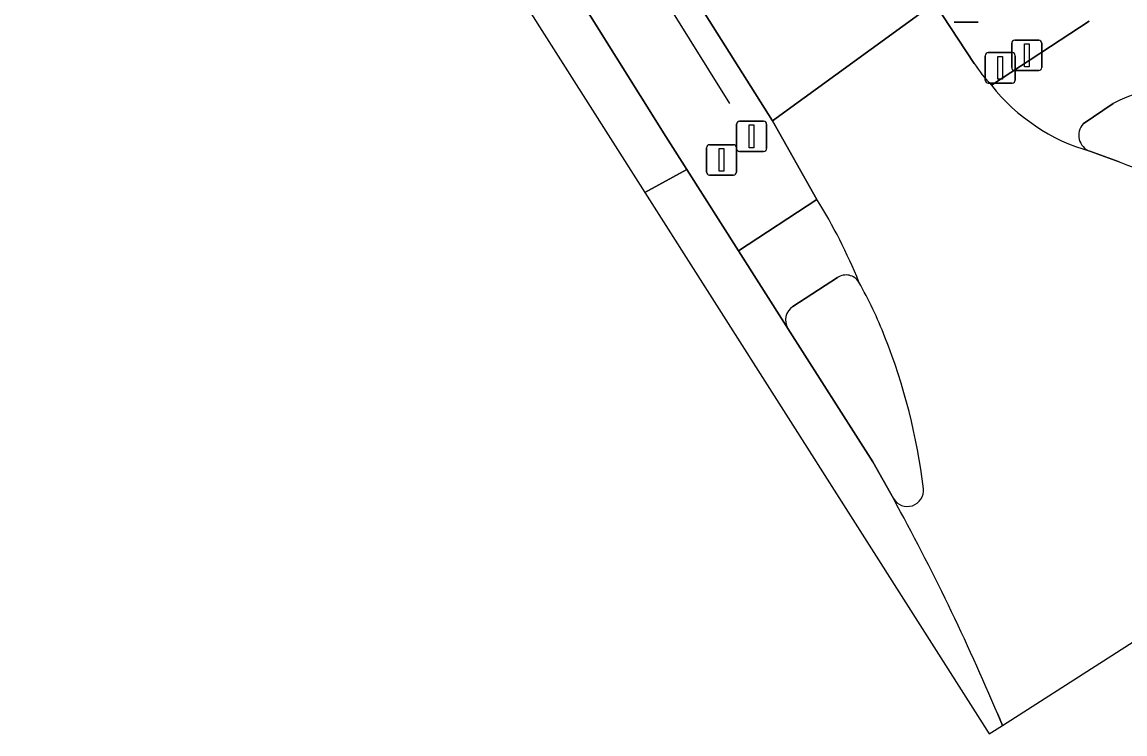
# Model space of a CAD drawing. Extents: x 159680 to 160786, y 387323 to 388340.
# Drawn here: x 160044.77 to 160081.07, y 387323.19 to 387346.61 of the extents above; entities that cross this region are included whole.
import ezdxf

# ---------------------------------------------------------------- set-up
doc = ezdxf.new("R2010")
doc.units = 0
for name, color, linetype in [('IMGEO_Drukknoppaal', 7, 'Continuous'), ('IMGEO_Fietspad_gesloten', 7, 'Continuous'), ('IMGEO_Hek', 7, 'Continuous'), ('IMGEO_Lichtmast', 7, 'Continuous'), ('IMGEO_OVBaan_gesloten', 7, 'Continuous'), ('IMGEO_Rijbaan_regionaal_gesloten', 7, 'Continuous'), ('IMGEO_Verkeerseiland_gesloten', 7, 'Continuous'), ('IMGEO_Verkeerseiland_groen', 7, 'Continuous'), ('IMGEO_Verkeersregelinstallatiepaal', 7, 'Continuous'), ('IMGEO_Voetpad_open', 7, 'Continuous')]:
    doc.layers.add(name, color=color, linetype=linetype)

msp = doc.modelspace()

# ---------------------------------------------------------------- linework, layer by layer
at = {"layer": 'IMGEO_Drukknoppaal'}
for p, q in [((160077.348, 387345.115), (160077.348, 387345.915)), ((160077.348, 387345.915), (160077.348, 387345.115)), ((160077.448, 387346.015), (160078.238, 387346.015)), ((160078.238, 387346.015), (160077.448, 387346.015)), ((160078.338, 387345.915), (160078.338, 387345.115)), ((160078.338, 387345.115), (160078.338, 387345.915)), ((160078.238, 387345.015), (160077.448, 387345.015)), ((160077.448, 387345.015), (160078.238, 387345.015))]:
    msp.add_line(p, q, dxfattribs=at)
msp.add_lwpolyline([(160077.768, 387345.89), (160077.918, 387345.89), (160077.918, 387345.14), (160077.768, 387345.14), (160077.768, 387345.89)], dxfattribs=at)
for centre, start, end in [((160077.448, 387345.915), 90, 180), ((160077.448, 387345.915), 90, 180), ((160078.238, 387345.915), 0, 90), ((160078.238, 387345.915), 360, 90), ((160077.448, 387345.115), 180, 270), ((160077.448, 387345.115), 180, 270), ((160078.238, 387345.115), 270, 0), ((160078.238, 387345.115), 270, 0)]:
    msp.add_arc(centre, 0.1, start, end, dxfattribs=at)
at = {"layer": 'IMGEO_Fietspad_gesloten'}
for points in [[(160079.897, 387346.637), (160076.68, 387344.534)], [(160079.701, 387343.262), (160080.687, 387343.929)], [(160070.932, 387340.776), (160068.353, 387339.087), (160069.925, 387336.618), (160069.98, 387336.532)], [(160070.143, 387337.253), (160071.617, 387338.206)]]:
    msp.add_lwpolyline(points, dxfattribs=at)
for centre, radius, start, end in [((160081.666, 387348.469), 6.352, 218.2792, 254.072), ((160083.044, 387339.546), 4.977, 72.9551, 118.2698), ((160080.108, 387342.884), 0.555, 137.1689, 250.5143), ((160056.249, 387331.593), 17.319, 21.9132, 32.0229), ((160071.893, 387337.789), 0.5, 32.2776, 123.4993), ((160070.438, 387336.807), 0.535, 123.5244, 210.9976)]:
    msp.add_arc(centre, radius, start, end, dxfattribs=at)
at = {"layer": 'IMGEO_Hek'}
msp.add_lwpolyline([(160068.065, 387343.936), (160061.321, 387354.76)], dxfattribs=at)
at = {"layer": 'IMGEO_Lichtmast'}
for p, q in [((160068.289, 387342.45), (160068.289, 387343.25)), ((160068.289, 387343.25), (160068.289, 387342.45)), ((160068.389, 387343.35), (160069.179, 387343.35)), ((160069.179, 387343.35), (160068.389, 387343.35)), ((160069.279, 387343.25), (160069.279, 387342.45)), ((160069.279, 387342.45), (160069.279, 387343.25)), ((160069.179, 387342.35), (160068.389, 387342.35)), ((160068.389, 387342.35), (160069.179, 387342.35))]:
    msp.add_line(p, q, dxfattribs=at)
msp.add_lwpolyline([(160068.709, 387343.225), (160068.859, 387343.225), (160068.859, 387342.475), (160068.709, 387342.475), (160068.709, 387343.225)], dxfattribs=at)
for centre, start, end in [((160068.389, 387343.25), 90, 180), ((160068.389, 387343.25), 90, 180), ((160069.179, 387343.25), 0, 90), ((160069.179, 387343.25), 360, 90), ((160068.389, 387342.45), 180, 270), ((160068.389, 387342.45), 180, 270), ((160069.179, 387342.45), 270, 0), ((160069.179, 387342.45), 270, 0)]:
    msp.add_arc(centre, 0.1, start, end, dxfattribs=at)
at = {"layer": 'IMGEO_OVBaan_gesloten'}
for points in [[(159858.121, 387669.257), (159855.36, 387672.605), (159852.108, 387676.163), (159883.278, 387626.179), (159920.558, 387567.925), (159984.842, 387467.474), (160065.277, 387340.998)], [(160065.277, 387340.998), (160066.652, 387341.76), (160065.959, 387342.848), (160051.196, 387366.436), (160037.469, 387388.37), (160035.007, 387392.266), (160025.491, 387407.303), (159999.061, 387448.992), (159999.203, 387449.069), (159985.84, 387470.05), (159937.564, 387546.059), (159937.458, 387545.975), (159928.344, 387560.272), (159926.726, 387562.813), (159919.709, 387573.899), (159910.99, 387587.597), (159899.844, 387605.107), (159900.012, 387605.234), (159869.099, 387654.066)], [(160073.453, 387330.932), (160072.778, 387332.136), (160069.98, 387336.532), (160069.925, 387336.618), (160068.353, 387339.087), (160066.652, 387341.76), (160065.277, 387340.998), (160076.604, 387323.187), (160077.046, 387323.47)], [(160077.046, 387323.47), (160076.886, 387323.833)]]:
    msp.add_lwpolyline(points, dxfattribs=at)
msp.add_arc((160006.894, 387294.365), 75.942, 22.83188, 28.78394, dxfattribs=at)
at = {"layer": 'IMGEO_Rijbaan_regionaal_gesloten'}
for points in [[(160012.134, 387433.855), (160022.844, 387416.991), (160037.32, 387394.215), (160053.873, 387368.079), (160069.472, 387343.358), (160074.808, 387347.236), (160073.557, 387349.2), (160070.904, 387353.419), (160070.225, 387354.464), (160068.227, 387357.644), (160063.186, 387365.648), (160058.125, 387373.631), (160050.419, 387385.852), (160042.164, 387398.902), (160034.988, 387410.253), (160027.201, 387422.455), (160026.546, 387423.451)], [(160076.108, 387345.251), (160074.808, 387347.236), (160069.472, 387343.358), (160070.932, 387340.776)], [(160080.881, 387342.009), (160079.923, 387342.361)], [(160076.886, 387323.833), (160077.046, 387323.47), (160095.802, 387335.473)]]:
    msp.add_lwpolyline(points, dxfattribs=at)
for centre, radius, start, end in [((160080.2, 387347.929), 4.89, 213.2002, 223.9633), ((160081.666, 387348.469), 6.352, 218.2792, 254.072), ((160085.223, 387352.768), 11.602, 248.0237, 271.3098), ((160056.249, 387331.593), 17.319, 21.9132, 32.0229), ((160059.425, 387330.834), 14.776, 21.49, 29.2595), ((160054.47, 387328.83), 20.121, 6.9237, 21.6291), ((160073.912, 387331.205), 0.534, 210.7435, 5.466), ((160006.894, 387294.365), 75.942, 22.83188, 28.78394)]:
    msp.add_arc(centre, radius, start, end, dxfattribs=at)
at = {"layer": 'IMGEO_Verkeerseiland_gesloten'}
for points in [[(160071.617, 387338.206), (160070.143, 387337.253)], [(160069.98, 387336.532), (160072.778, 387332.136), (160073.453, 387330.932)]]:
    msp.add_lwpolyline(points, dxfattribs=at)
for centre, radius, start, end in [((160071.893, 387337.789), 0.5, 32.2776, 123.4993), ((160059.425, 387330.834), 14.776, 21.49, 29.2595), ((160070.438, 387336.807), 0.535, 123.5244, 210.9976), ((160054.47, 387328.83), 20.121, 6.9237, 21.6291), ((160073.912, 387331.205), 0.534, 210.7435, 5.466)]:
    msp.add_arc(centre, radius, start, end, dxfattribs=at)
at = {"layer": 'IMGEO_Verkeerseiland_groen'}
for points in [[(160080.687, 387343.929), (160079.701, 387343.262)], [(160079.923, 387342.361), (160080.881, 387342.009)]]:
    msp.add_lwpolyline(points, dxfattribs=at)
for centre, radius, start, end in [((160083.044, 387339.546), 4.977, 72.9551, 118.2698), ((160080.108, 387342.884), 0.555, 137.1689, 250.5143), ((160085.223, 387352.768), 11.602, 248.0237, 271.3098)]:
    msp.add_arc(centre, radius, start, end, dxfattribs=at)
at = {"layer": 'IMGEO_Verkeersregelinstallatiepaal'}
for p, q in [((160076.242, 387346.61), (160075.452, 387346.61)), ((160075.452, 387346.61), (160076.242, 387346.61)), ((160076.473, 387344.704), (160076.473, 387345.504)), ((160076.473, 387345.504), (160076.473, 387344.704)), ((160076.573, 387345.604), (160077.363, 387345.604)), ((160077.363, 387345.604), (160076.573, 387345.604)), ((160077.463, 387345.504), (160077.463, 387344.704)), ((160077.463, 387344.704), (160077.463, 387345.504)), ((160077.363, 387344.604), (160076.573, 387344.604)), ((160076.573, 387344.604), (160077.363, 387344.604)), ((160067.4, 387342.574), (160068.19, 387342.574)), ((160068.19, 387342.574), (160067.4, 387342.574)), ((160067.3, 387341.674), (160067.3, 387342.474)), ((160067.3, 387342.474), (160067.3, 387341.674)), ((160068.29, 387342.474), (160068.29, 387341.674)), ((160068.29, 387341.674), (160068.29, 387342.474)), ((160068.19, 387341.574), (160067.4, 387341.574)), ((160067.4, 387341.574), (160068.19, 387341.574))]:
    msp.add_line(p, q, dxfattribs=at)
for points in [[(160076.893, 387345.479), (160077.043, 387345.479), (160077.043, 387344.729), (160076.893, 387344.729), (160076.893, 387345.479)], [(160067.72, 387342.449), (160067.87, 387342.449), (160067.87, 387341.699), (160067.72, 387341.699), (160067.72, 387342.449)]]:
    msp.add_lwpolyline(points, dxfattribs=at)
for centre, start, end in [((160076.573, 387345.504), 90, 180), ((160076.573, 387345.504), 90, 180), ((160077.363, 387345.504), 0, 90), ((160077.363, 387345.504), 360, 90), ((160076.573, 387344.704), 180, 270), ((160076.573, 387344.704), 180, 270), ((160077.363, 387344.704), 270, 0), ((160077.363, 387344.704), 270, 0), ((160067.4, 387342.474), 90, 180), ((160067.4, 387342.474), 90, 180), ((160068.19, 387342.474), 0, 90), ((160068.19, 387342.474), 360, 90), ((160067.4, 387341.674), 180, 270), ((160067.4, 387341.674), 180, 270), ((160068.19, 387341.674), 270, 0), ((160068.19, 387341.674), 270, 0)]:
    msp.add_arc(centre, 0.1, start, end, dxfattribs=at)
at = {"layer": 'IMGEO_Voetpad_open'}
msp.add_lwpolyline([(160053.873, 387368.079), (160051.196, 387366.436), (160065.959, 387342.848), (160066.652, 387341.76), (160068.353, 387339.087), (160070.932, 387340.776), (160069.472, 387343.358)], close=True, dxfattribs=at)
for points in [[(160074.808, 387347.236), (160076.108, 387345.251)], [(160076.68, 387344.534), (160079.897, 387346.637)]]:
    msp.add_lwpolyline(points, dxfattribs=at)
msp.add_arc((160080.2, 387347.929), 4.89, 213.2002, 223.9633, dxfattribs=at)

doc.saveas('drawing.dxf')
